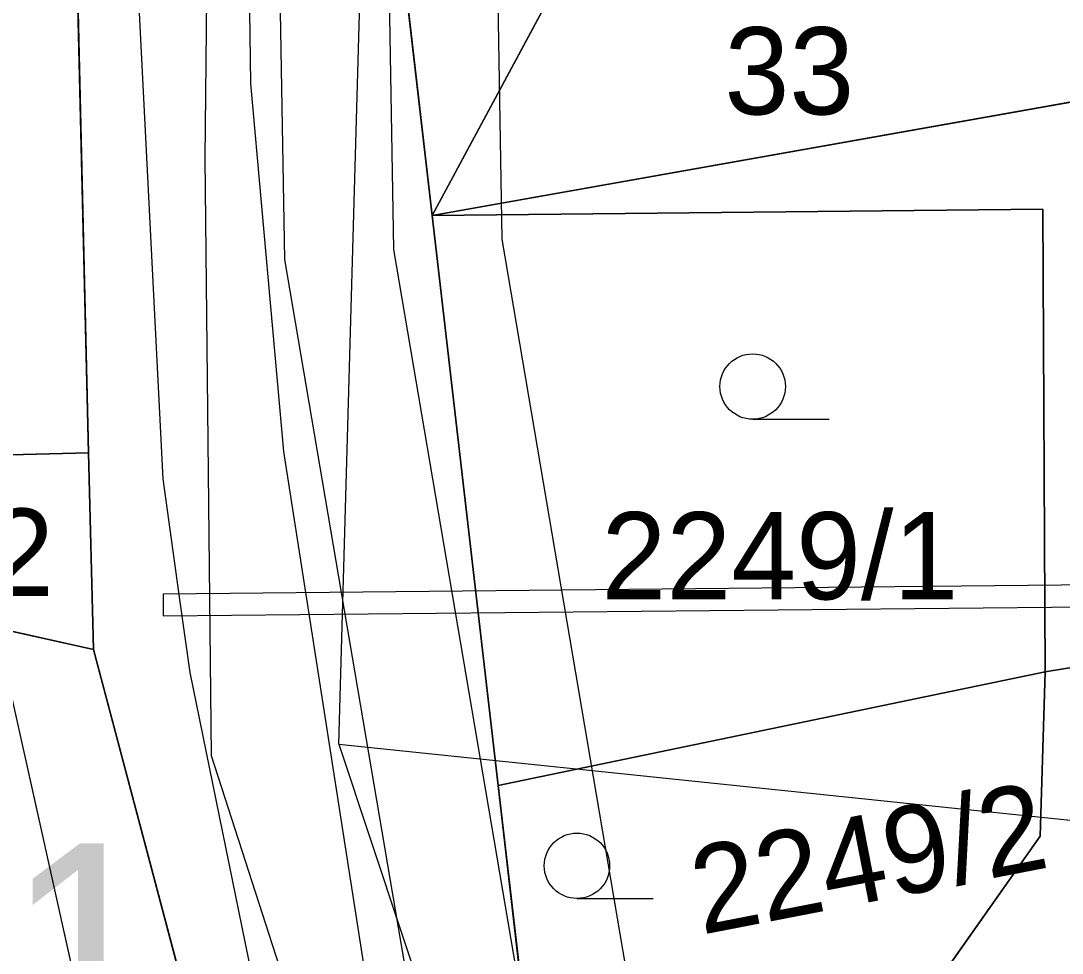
# Model space of a CAD drawing. Extents: x -706130 to -698555, y -971544 to -967260.
# Drawn here: x -704433.48 to -704409.61, y -969312.05 to -969290.67 of the extents above; entities that cross this region are included whole.
import ezdxf

# ---------------------------------------------------------------- set-up
doc = ezdxf.new("R2010")
doc.units = 0
for name, color, linetype in [('BPEJ I-II trida ochrany S', 7, 'Continuous'), ('Docházková izochrona - BUS S', 7, 'Continuous'), ('Docházková izochrona - VLAK N', 7, 'Continuous'), ('Kanalizace_stoka bez rozlišení N', 7, 'Continuous'), ('KN_Budovy', 7, 'Continuous'), ('KN_Budovy_cisla_domovni', 7, 'Continuous'), ('KN_Hranice_parcel', 7, 'Continuous'), ('KN_Hranice_parcel_vnitrni_kresba', 7, 'Continuous'), ('KN_Parcelni cisla', 7, 'Continuous'), ('KN_Polygon parcely', 7, 'Continuous'), ('KN_POZEMKY_13_ZASTAVENA PLOCHA', 7, 'Continuous'), ('KN_POZEMKY_14_OSTATNI PLOCHA', 7, 'Continuous'), ('KN_POZEMKY_5_ZAHRADA', 7, 'Continuous'), ('KN_VYUZITI_17_ostatni plocha_ostatni komunikace', 7, 'Continuous'), ('KN_Věcná břemena k části', 7, 'Continuous'), ('KN_Značky kultur', 7, 'Continuous'), ('Koridor pro umístění staveb pro snižování ohrožení území povodněmi N', 7, 'Continuous'), ('Koridor pro umístění staveb pro snižování ohrožení území povodněmi N ŠRAFY', 7, 'Continuous'), ('Plochy smíšené obytné venkovské S', 7, 'Continuous'), ('Plochy verejnych prostranstvi - komunikace ostatni S', 7, 'Continuous'), ('Plochy vodní a vodních toku_linie zatrubněný tok S', 7, 'Continuous'), ('Plynovody STL S', 7, 'Continuous'), ('Regulační bloky zastavěné S', 7, 'Continuous'), ('Spoje_dálkový optický komunikační kabel S', 7, 'Continuous'), ('Vodovodní řady - rozváděcí S', 7, 'Continuous'), ('VPS pro snizovani ohrozeni uzemi povodnemi_obrys N', 7, 'Continuous'), ('VPS pro snizovani ohrozeni uzemi povodnemi_plochy N', 7, 'Continuous')]:
    doc.layers.add(name, color=color, linetype=linetype)

msp = doc.modelspace()

# ---------------------------------------------------------------- linework, layer by layer
at = {"layer": 'BPEJ I-II trida ochrany S'}
for p, q in [((-704431.93, -969300.58), (-704432.55, -969274.69)), ((-704419.34, -969286.37), (-704424.05, -969295.14)), ((-704424.05, -969295.14), (-704422.54, -969308.21)), ((-704431.82, -969305.09), (-704431.93, -969300.58)), ((-704448.65, -969301.33), (-704431.82, -969305.09)), ((-704410, -969305.6), (-704401.27, -969304.17)), ((-704410.11, -969309.37), (-704410, -969305.6)), ((-704422.54, -969308.21), (-704421.87, -969313.99)), ((-704412.43, -969312.66), (-704410.11, -969309.37))]:
    msp.add_line(p, q, dxfattribs=at)
at = {"layer": 'Docházková izochrona - BUS S'}
msp.add_arc((-704475.99, -969462.395), 400, 57.53029, 230.24409, dxfattribs=at)
at = {"layer": 'Docházková izochrona - VLAK N'}
msp.add_circle((-704165.451, -969778.767), 800, dxfattribs=at)
at = {"layer": 'Kanalizace_stoka bez rozlišení N'}
msp.add_lwpolyline([(-704414.245, -969472.63), (-704412.164, -969456.533), (-704409.57, -969444.624), (-704405.756, -969437.014), (-704403.871, -969419.899), (-704402.774, -969407.197), (-704410.158, -969382.884), (-704416.419, -969346.868), (-704429.111, -969307.531), (-704429.257, -969293.825), (-704428.926, -969261.579), (-704417.435, -969229.796), (-704387.516, -969198.387), (-704355.329, -969175.746), (-704342.387, -969170.161), (-704325.212, -969159.841), (-704300.264, -969142.175), (-704274.452, -969124.129), (-704271.193, -969105.498), (-704273.274, -969089.555), (-704281.769, -969069.266), (-704288.527, -969047.689)], dxfattribs=at)
at = {"layer": 'KN_Budovy'}
msp.add_lwpolyline([(-704438.82, -969309.69), (-704438.24, -969312.22), (-704440.29, -969312.69), (-704439.42, -969316.49), (-704437.38, -969316.02), (-704436.71, -969318.95), (-704431.13, -969317.68), (-704433.83, -969305.55), (-704437.15, -969306.29), (-704437.62, -969304.19), (-704447.71, -969303.94), (-704447.88, -969309.54)], close=True, dxfattribs=at)
at = {"layer": 'KN_Hranice_parcel'}
for p, q in [((-704424.05, -969295.14), (-704402.85, -969291.37)), ((-704422.54, -969308.21), (-704424.05, -969295.14)), ((-704449.94, -969301.04), (-704431.93, -969300.58)), ((-704431.82, -969305.09), (-704431.93, -969300.58)), ((-704431.82, -969305.09), (-704448.65, -969301.33)), ((-704401.27, -969304.17), (-704410, -969305.6)), ((-704428.63, -969317.11), (-704431.82, -969305.09)), ((-704422.54, -969308.21), (-704410, -969305.6)), ((-704421.87, -969313.99), (-704422.54, -969308.21))]:
    msp.add_line(p, q, dxfattribs=at)
for points in [[(-704431.93, -969300.58), (-704432.55, -969274.69), (-704430.78, -969263.06)], [(-704422.02, -969274.97), (-704424.91, -969287.72), (-704424.05, -969295.14)], [(-704424.05, -969295.14), (-704419.34, -969286.37), (-704408.14, -969285.61), (-704408.71, -969277.23), (-704419.91, -969277.99), (-704421.41, -969275.35)], [(-704424.05, -969295.14), (-704410.05, -969294.99), (-704410, -969305.6)], [(-704410, -969305.6), (-704410.11, -969309.37), (-704412.43, -969312.66)]]:
    msp.add_lwpolyline(points, dxfattribs=at)
at = {"layer": 'KN_Hranice_parcel_vnitrni_kresba'}
msp.add_line((-704431.13, -969317.68), (-704433.83, -969305.55), dxfattribs=at)
at = {"layer": 'KN_Polygon parcely'}
for points in [[(-704395.47, -969268.84), (-704402.37, -969273.8), (-704402.85, -969291.37), (-704401.27, -969304.17), (-704399.5, -969318.67), (-704399.76, -969321.64), (-704410.8, -969328.72), (-704411.85, -969329.41), (-704419.9, -969331.05), (-704421.87, -969313.99), (-704422.54, -969308.21), (-704424.05, -969295.14), (-704424.91, -969287.72), (-704422.02, -969274.97), (-704425.28, -969273.79), (-704424.47, -969267.74), (-704421.07, -969255.68), (-704420.84, -969254.67), (-704423.78, -969253.5), (-704418.65, -969243.98), (-704413.74, -969234.87), (-704413.35, -969234.94), (-704399.9, -969221.68)], [(-704418.01, -969228.47), (-704420.64, -969235.02), (-704425.27, -969247.08), (-704430.13, -969258.81), (-704430.78, -969263.06), (-704432.55, -969274.69), (-704431.93, -969300.58), (-704431.82, -969305.09), (-704428.63, -969317.11), (-704427.49, -969321.43), (-704425.66, -969325.35), (-704421.52, -969334.24), (-704418.15, -969345.25), (-704415.24, -969354.48), (-704420.61, -969355.34), (-704420.84, -969359.16), (-704421.01, -969361.93)]]:
    msp.add_lwpolyline(points, dxfattribs=at)
for points in [[(-704432.55, -969274.69), (-704430.78, -969263.06), (-704437.81, -969260.42), (-704450.01, -969293.26), (-704449.94, -969301.04), (-704431.93, -969300.58)], [(-704424.05, -969295.14), (-704402.85, -969291.37), (-704402.37, -969273.8), (-704413.37, -969270.85), (-704421.41, -969275.35), (-704419.91, -969277.99), (-704408.71, -969277.23), (-704408.14, -969285.61), (-704419.34, -969286.37)], [(-704408.71, -969277.23), (-704419.91, -969277.99), (-704421.41, -969275.35), (-704422.02, -969274.97), (-704424.91, -969287.72), (-704424.05, -969295.14), (-704419.34, -969286.37), (-704408.14, -969285.61)], [(-704410.05, -969294.99), (-704410, -969305.6), (-704401.27, -969304.17), (-704402.85, -969291.37), (-704424.05, -969295.14)], [(-704422.54, -969308.21), (-704410, -969305.6), (-704410.05, -969294.99), (-704424.05, -969295.14)], [(-704449.94, -969301.04), (-704448.65, -969301.33), (-704431.82, -969305.09), (-704431.93, -969300.58)], [(-704431.13, -969317.68), (-704428.63, -969317.11), (-704431.82, -969305.09), (-704448.65, -969301.33), (-704448.38, -969309.53), (-704447.88, -969309.54), (-704438.82, -969309.69), (-704438.24, -969312.22), (-704440.29, -969312.69), (-704439.42, -969316.49), (-704437.38, -969316.02), (-704436.71, -969318.95)], [(-704399.76, -969321.64), (-704399.5, -969318.67), (-704401.27, -969304.17), (-704410, -969305.6), (-704410.11, -969309.37), (-704412.43, -969312.66), (-704410.8, -969328.72)], [(-704421.87, -969313.99), (-704412.43, -969312.66), (-704410.11, -969309.37), (-704410, -969305.6), (-704422.54, -969308.21)]]:
    msp.add_lwpolyline(points, close=True, dxfattribs=at)
at = {"layer": 'KN_POZEMKY_13_ZASTAVENA PLOCHA'}
for p, q in [((-704419.34, -969286.37), (-704424.05, -969295.14)), ((-704424.05, -969295.14), (-704424.91, -969287.72)), ((-704448.65, -969301.33), (-704431.82, -969305.09)), ((-704410, -969305.6), (-704401.27, -969304.17)), ((-704431.82, -969305.09), (-704428.63, -969317.11)), ((-704410.11, -969309.37), (-704410, -969305.6)), ((-704412.43, -969312.66), (-704410.11, -969309.37))]:
    msp.add_line(p, q, dxfattribs=at)
at = {"layer": 'KN_POZEMKY_14_OSTATNI PLOCHA'}
for p, q in [((-704431.93, -969300.58), (-704432.55, -969274.69)), ((-704424.91, -969287.72), (-704424.05, -969295.14)), ((-704424.05, -969295.14), (-704422.54, -969308.21)), ((-704431.82, -969305.09), (-704431.93, -969300.58)), ((-704428.63, -969317.11), (-704431.82, -969305.09)), ((-704422.54, -969308.21), (-704421.87, -969313.99))]:
    msp.add_line(p, q, dxfattribs=at)
at = {"layer": 'KN_POZEMKY_5_ZAHRADA'}
for p, q in [((-704432.55, -969274.69), (-704431.93, -969300.58)), ((-704424.05, -969295.14), (-704419.34, -969286.37)), ((-704424.05, -969295.14), (-704402.85, -969291.37)), ((-704402.85, -969291.37), (-704424.05, -969295.14)), ((-704410.05, -969294.99), (-704424.05, -969295.14)), ((-704424.05, -969295.14), (-704410.05, -969294.99)), ((-704410, -969305.6), (-704410.05, -969294.99)), ((-704410.05, -969294.99), (-704410, -969305.6)), ((-704422.54, -969308.21), (-704424.05, -969295.14)), ((-704449.94, -969301.04), (-704431.93, -969300.58)), ((-704431.93, -969300.58), (-704449.94, -969301.04)), ((-704431.93, -969300.58), (-704431.82, -969305.09)), ((-704431.82, -969305.09), (-704448.65, -969301.33)), ((-704401.27, -969304.17), (-704410, -969305.6)), ((-704422.54, -969308.21), (-704410, -969305.6)), ((-704410, -969305.6), (-704422.54, -969308.21)), ((-704410, -969305.6), (-704410.11, -969309.37)), ((-704421.87, -969313.99), (-704422.54, -969308.21)), ((-704410.11, -969309.37), (-704412.43, -969312.66))]:
    msp.add_line(p, q, dxfattribs=at)
at = {"layer": 'KN_VYUZITI_17_ostatni plocha_ostatni komunikace'}
for p, q in [((-704431.93, -969300.58), (-704432.55, -969274.69)), ((-704424.91, -969287.72), (-704424.05, -969295.14)), ((-704424.05, -969295.14), (-704422.54, -969308.21)), ((-704431.82, -969305.09), (-704431.93, -969300.58)), ((-704428.63, -969317.11), (-704431.82, -969305.09)), ((-704422.54, -969308.21), (-704421.87, -969313.99))]:
    msp.add_line(p, q, dxfattribs=at)
at = {"layer": 'KN_Věcná břemena k části'}
msp.add_lwpolyline([(-704392.89, -969304.94), (-704393, -969304.43), (-704402, -969303.54), (-704430.22, -969303.82), (-704430.22, -969304.32), (-704402.02, -969304.04)], close=True, dxfattribs=at)
at = {"layer": 'KN_Značky kultur'}
for p, q in [((-704416.703, -969299.81), (-704414.953, -969299.81)), ((-704420.733, -969310.8), (-704418.983, -969310.8))]:
    msp.add_line(p, q, dxfattribs=at)
for centre in [(-704416.703, -969299.06), (-704420.733, -969310.05)]:
    msp.add_circle(centre, 0.75, dxfattribs=at)
at = {"layer": 'Koridor pro umístění staveb pro snižování ohrožení území povodněmi N'}
for points in [[(-704407.426, -969223.846), (-704404.27, -969238.15), (-704411.61, -969257.4), (-704411.88, -969258.47), (-704414.25, -969267), (-704415.18, -969270.36), (-704425.079, -969275.022), (-704427.312, -969280.267), (-704427.604, -969286.533), (-704427.439, -969296.147), (-704424.338, -969314.387), (-704422.211, -969328.384), (-704417.763, -969336.563), (-704416.853, -969339.518), (-704414.703, -969351.346), (-704413.218, -969357.433), (-704410.237, -969366.384)], [(-704405.563, -969364.596), (-704410.04, -969356.65), (-704410.62, -969351.41), (-704411.987, -969338.33), (-704413.132, -969334.613), (-704417.399, -969326.766), (-704419.402, -969313.593), (-704422.446, -969295.683), (-704422.602, -969286.607), (-704422.36, -969281.399), (-704421.081, -969278.398), (-704411.782, -969272.423), (-704410.169, -969269.977), (-704409.215, -969267.09), (-704409.941, -969263.122), (-704400, -969237.674), (-704402.078, -969225.468)]]:
    msp.add_lwpolyline(points, dxfattribs=at)
at = {"layer": 'Koridor pro umístění staveb pro snižování ohrožení území povodněmi N ŠRAFY'}
for points in [[(-704407.426, -969223.846), (-704404.27, -969238.15), (-704411.61, -969257.4), (-704411.88, -969258.47), (-704414.25, -969267), (-704415.18, -969270.36), (-704425.079, -969275.022), (-704427.312, -969280.267), (-704427.604, -969286.533), (-704427.439, -969296.147), (-704424.338, -969314.387), (-704422.211, -969328.384), (-704417.763, -969336.563), (-704416.853, -969339.518), (-704414.703, -969351.346), (-704413.218, -969357.433), (-704410.237, -969366.384)], [(-704405.563, -969364.596), (-704410.04, -969356.65), (-704410.62, -969351.41), (-704411.987, -969338.33), (-704413.132, -969334.613), (-704417.399, -969326.766), (-704419.402, -969313.593), (-704422.446, -969295.683), (-704422.602, -969286.607), (-704422.36, -969281.399), (-704421.081, -969278.398), (-704411.782, -969272.423), (-704410.169, -969269.977), (-704409.215, -969267.09), (-704409.941, -969263.122), (-704400, -969237.674), (-704402.078, -969225.468)]]:
    msp.add_lwpolyline(points, dxfattribs=at)
at = {"layer": 'Plochy smíšené obytné venkovské S'}
for p, q in [((-704431.93, -969300.58), (-704432.55, -969274.69)), ((-704424.91, -969287.72), (-704424.05, -969295.14)), ((-704424.05, -969295.14), (-704422.54, -969308.21)), ((-704431.82, -969305.09), (-704431.93, -969300.58)), ((-704428.63, -969317.11), (-704431.82, -969305.09)), ((-704422.54, -969308.21), (-704421.87, -969313.99))]:
    msp.add_line(p, q, dxfattribs=at)
at = {"layer": 'Plochy verejnych prostranstvi - komunikace ostatni S'}
for p, q in [((-704432.55, -969274.69), (-704431.93, -969300.58)), ((-704424.05, -969295.14), (-704424.91, -969287.72)), ((-704422.54, -969308.21), (-704424.05, -969295.14)), ((-704431.93, -969300.58), (-704431.82, -969305.09)), ((-704431.82, -969305.09), (-704428.63, -969317.11)), ((-704421.87, -969313.99), (-704422.54, -969308.21))]:
    msp.add_line(p, q, dxfattribs=at)
at = {"layer": 'Plochy vodní a vodních toku_linie zatrubněný tok S'}
msp.add_lwpolyline([(-704404.752, -969224.657), (-704402.581, -969237.41), (-704412.528, -969262.873), (-704411.789, -969266.912), (-704412.439, -969268.878), (-704413.578, -969270.606), (-704423.08, -969276.71), (-704424.836, -969280.833), (-704425.103, -969286.57), (-704424.943, -969295.915), (-704421.87, -969313.99), (-704419.805, -969327.575), (-704415.448, -969335.588), (-704414.42, -969338.924), (-704412.256, -969350.826), (-704410.814, -969356.741), (-704407.9, -969365.49)], dxfattribs=at)
at = {"layer": 'Plynovody STL S'}
msp.add_lwpolyline([(-704428.333, -969283.819), (-704428.222, -969292.111), (-704427.46, -969300.55), (-704426.918, -969304.028), (-704425.068, -969315.892), (-704423.01, -969323.82), (-704421.745, -969327.417), (-704419.83, -969332.86), (-704417.817, -969338.756), (-704417.33, -969340.18), (-704415.37, -969348.24), (-704414.822, -969350.371), (-704412.24, -969360.42), (-704411.775, -969361.982)], dxfattribs=at)
at = {"layer": 'Regulační bloky zastavěné S'}
for p, q in [((-704431.93, -969300.58), (-704432.55, -969274.69)), ((-704424.91, -969287.72), (-704424.05, -969295.14)), ((-704424.05, -969295.14), (-704422.54, -969308.21)), ((-704431.82, -969305.09), (-704431.93, -969300.58)), ((-704428.63, -969317.11), (-704431.82, -969305.09)), ((-704422.54, -969308.21), (-704421.87, -969313.99))]:
    msp.add_line(p, q, dxfattribs=at)
at = {"layer": 'Spoje_dálkový optický komunikační kabel S'}
msp.add_lwpolyline([(-704412.13, -969370.43), (-704414.57, -969360.1), (-704415.6, -969356.32), (-704418.39, -969344.09), (-704421.53, -969333.74), (-704426.29, -969321.11), (-704427.29, -969316.92), (-704429.6, -969305.62), (-704429.83, -969304), (-704430.22, -969301.18), (-704431.11, -969283.71), (-704431, -969276.06), (-704429.46, -969265.98), (-704428.39, -969260.79), (-704428.1, -969259.7), (-704426.95, -969255.93), (-704425.83, -969252.5), (-704425.68, -969252.01), (-704425.54, -969251.59), (-704424.66, -969248.96), (-704421.81, -969242.34), (-704419.26, -969235.11), (-704414.8, -969228.57)], dxfattribs=at)
at = {"layer": 'Vodovodní řady - rozváděcí S'}
for points in [[(-704426.194, -969307.263), (-704425.529, -969283.749), (-704425.249, -969259.474), (-704420.152, -969240.54), (-704416.781, -969231.805)], [(-704426.194, -969307.263), (-704392.576, -969310.757)], [(-704426.194, -969307.263), (-704412.371, -969348.866), (-704412.771, -969356.01)]]:
    msp.add_lwpolyline(points, dxfattribs=at)
at = {"layer": 'VPS pro snizovani ohrozeni uzemi povodnemi_obrys N'}
for points in [[(-704407.426, -969223.846), (-704404.27, -969238.15), (-704411.61, -969257.4), (-704411.88, -969258.47), (-704414.25, -969267), (-704415.18, -969270.36), (-704425.079, -969275.022), (-704427.312, -969280.267), (-704427.604, -969286.533), (-704427.439, -969296.147), (-704424.338, -969314.387), (-704422.211, -969328.384), (-704417.763, -969336.563), (-704416.853, -969339.518), (-704414.703, -969351.346), (-704413.218, -969357.433), (-704410.237, -969366.384)], [(-704405.563, -969364.596), (-704410.04, -969356.65), (-704410.62, -969351.41), (-704411.987, -969338.33), (-704413.132, -969334.613), (-704417.399, -969326.766), (-704419.402, -969313.593), (-704422.446, -969295.683), (-704422.602, -969286.607), (-704422.36, -969281.399), (-704421.081, -969278.398), (-704411.782, -969272.423), (-704410.169, -969269.977), (-704409.215, -969267.09), (-704409.941, -969263.122), (-704400, -969237.674), (-704402.078, -969225.468)]]:
    msp.add_lwpolyline(points, dxfattribs=at)
at = {"layer": 'VPS pro snizovani ohrozeni uzemi povodnemi_plochy N'}
for points in [[(-704407.426, -969223.846), (-704404.27, -969238.15), (-704411.61, -969257.4), (-704411.88, -969258.47), (-704414.25, -969267), (-704415.18, -969270.36), (-704425.079, -969275.022), (-704427.312, -969280.267), (-704427.604, -969286.533), (-704427.439, -969296.147), (-704424.338, -969314.387), (-704422.211, -969328.384), (-704417.763, -969336.563), (-704416.853, -969339.518), (-704414.703, -969351.346), (-704413.218, -969357.433), (-704410.237, -969366.384)], [(-704405.563, -969364.596), (-704410.04, -969356.65), (-704410.62, -969351.41), (-704411.987, -969338.33), (-704413.132, -969334.613), (-704417.399, -969326.766), (-704419.402, -969313.593), (-704422.446, -969295.683), (-704422.602, -969286.607), (-704422.36, -969281.399), (-704421.081, -969278.398), (-704411.782, -969272.423), (-704410.169, -969269.977), (-704409.215, -969267.09), (-704409.941, -969263.122), (-704400, -969237.674), (-704402.078, -969225.468)]]:
    msp.add_lwpolyline(points, dxfattribs=at)

# ---------------------------------------------------------------- texts
at = {"layer": 'KN_Budovy_cisla_domovni'}
msp.add_text('161', height=5, dxfattribs=at).set_placement((-704441.293, -969314.534))
at = {"layer": 'KN_Parcelni cisla'}
for s, p in [('33', (-704417.35, -969292.82)), ('45/2', (-704437.93, -969303.86)), ('2249/1', (-704420.17, -969303.94))]:
    msp.add_text(s, height=2, dxfattribs=at).set_placement(p)
msp.add_text('2249/2', height=2, rotation=11, dxfattribs=at).set_placement((-704417.877, -969311.634))

doc.saveas('drawing.dxf')
